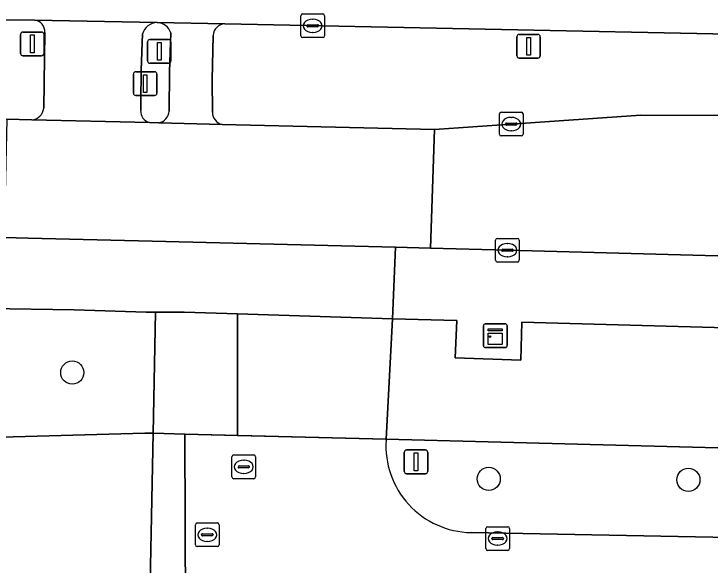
# Model space of a CAD drawing. Extents: x 161477 to 163040, y 383680 to 384871.
# Drawn here: x 162095.12 to 162124.51, y 384802.75 to 384826 of the extents above; entities that cross this region are included whole.
import ezdxf

# ---------------------------------------------------------------- set-up
doc = ezdxf.new("R2010")
doc.units = 0
for name, color, linetype in [('IMGEO_Berm_groen', 7, 'Continuous'), ('IMGEO_Boom', 7, 'Continuous'), ('IMGEO_Fietspad_open', 7, 'Continuous'), ('IMGEO_Groenvoorziening', 7, 'Continuous'), ('IMGEO_Hek', 7, 'Continuous'), ('IMGEO_Kast', 7, 'Continuous'), ('IMGEO_Kolk', 7, 'Continuous'), ('IMGEO_Lichtmast', 7, 'Continuous'), ('IMGEO_Rijbaan_lokaal_open', 7, 'Continuous'), ('IMGEO_Rijbaan_regionaal_gesloten', 7, 'Continuous'), ('IMGEO_Verkeerseiland_open', 7, 'Continuous'), ('IMGEO_Verkeersregelinstallatiepaal', 7, 'Continuous'), ('IMGEO_Voetpad_open', 7, 'Continuous')]:
    doc.layers.add(name, color=color, linetype=linetype)

msp = doc.modelspace()

# ---------------------------------------------------------------- linework, layer by layer
at = {"layer": 'IMGEO_Berm_groen'}
for points in [[(162095.987, 384825.744), (162084.038, 384825.853), (162072.006, 384825.854)], [(162243.803, 384821.264), (162233.677, 384821.817), (162208.539, 384822.866), (162195.274, 384823.312), (162185.034, 384823.661), (162169.584, 384824.142), (162147.984, 384824.687), (162104.021, 384825.581)], [(162096.373, 384822.025), (162096.416, 384825.22)], [(162103.525, 384825.097), (162103.491, 384823.226), (162103.499, 384821.859)], [(162103.901, 384821.344), (162112.876, 384821.126), (162116.113, 384821.359), (162121.584, 384821.734), (162128.293, 384821.719), (162129.491, 384821.667), (162148.957, 384821.124), (162151.202, 384821.044), (162170.498, 384820.486), (162182.996, 384820.139), (162197.486, 384819.716), (162212.004, 384819.296), (162226.278, 384818.901), (162229.283, 384818.819), (162232.519, 384818.731)], [(162092.56, 384821.617), (162094.819, 384821.564), (162095.875, 384821.539)]]:
    msp.add_lwpolyline(points, dxfattribs=at)
for centre, radius, start, end in [((162095.945, 384825.272), 0.474, 353.6965, 84.918), ((162104.027, 384825.079), 0.502, 90.6966, 177.9003), ((162095.84, 384822.073), 0.535, 273.7698, 354.8328), ((162104.017, 384821.849), 0.518, 178.9046, 257.0454)]:
    msp.add_arc(centre, radius, start, end, dxfattribs=at)
at = {"layer": 'IMGEO_Boom'}
for centre in [(162097.579, 384810.877), (162115.16, 384806.39), (162123.59, 384806.35)]:
    msp.add_circle(centre, 0.489, dxfattribs=at)
at = {"layer": 'IMGEO_Fietspad_open'}
for points in [[(162101.162, 384825.639), (162095.987, 384825.744)], [(162096.416, 384825.22), (162096.373, 384822.025)], [(162100.484, 384823.638), (162100.544, 384825.164)], [(162100.467, 384821.938), (162100.47, 384822.281), (162100.484, 384823.638)], [(162095.875, 384821.539), (162100.842, 384821.418)]]:
    msp.add_lwpolyline(points, dxfattribs=at)
for centre, radius, start, end in [((162095.945, 384825.272), 0.474, 353.6965, 84.918), ((162101.18, 384824.976), 0.663, 91.5524, 163.5399), ((162095.84, 384822.073), 0.535, 273.7698, 354.8328), ((162100.987, 384821.918), 0.521, 177.7977, 253.7971)]:
    msp.add_arc(centre, radius, start, end, dxfattribs=at)
at = {"layer": 'IMGEO_Groenvoorziening'}
for points in [[(162101.089, 384813.421), (162100.692, 384813.429), (162097.658, 384813.527), (162094.03, 384813.572), (162093.553, 384808.127), (162100.646, 384808.326), (162100.991, 384808.317)], [(162087.355, 384800.069), (162100.571, 384799.921), (162100.83, 384799.917), (162100.991, 384808.317), (162100.646, 384808.326), (162093.553, 384808.127), (162080.156, 384808.497), (162080.12, 384806.917), (162079.955, 384799.521), (162079.553, 384781.584), (162083.001, 384781.517), (162083.075, 384783.798), (162087.153, 384783.749)]]:
    msp.add_lwpolyline(points, close=True, dxfattribs=at)
for points in [[(162187.947, 384810.548), (162184.881, 384810.621), (162180.491, 384810.727), (162180.521, 384811.197), (162150.581, 384812.069), (162134.346, 384812.508), (162116.56, 384813.001), (162116.517, 384811.393), (162113.743, 384811.498), (162113.808, 384813.069), (162111.103, 384813.142), (162110.828, 384808.062), (162181.39, 384806.23), (162184.782, 384809.049), (162184.701, 384807.777), (162185.867, 384809.721), (162187.91, 384809.636)], [(162184.288, 384804.492), (162183.762, 384804.926), (162183.718, 384805.87), (162184.234, 384805.869), (162184.285, 384807.082), (162184.701, 384807.777), (162184.782, 384809.049), (162181.39, 384806.23), (162110.828, 384808.062), (162110.827, 384808.028)], [(162114.413, 384804.128), (162161.779, 384803.208)]]:
    msp.add_lwpolyline(points, dxfattribs=at)
msp.add_arc((162114.476, 384807.784), 3.657, 176.1791, 269.0171, dxfattribs=at)
at = {"layer": 'IMGEO_Hek'}
for points in [[(162184.782, 384809.049), (162181.39, 384806.23), (162110.828, 384808.062)], [(162100.646, 384808.326), (162093.553, 384808.127)], [(162102.326, 384808.282), (162100.646, 384808.326)], [(162110.828, 384808.062), (162102.326, 384808.282)]]:
    msp.add_lwpolyline(points, dxfattribs=at)
at = {"layer": 'IMGEO_Kast'}
for p, q in [((162115.012, 384812.929), (162115.853, 384812.929)), ((162115.853, 384812.929), (162115.012, 384812.929)), ((162114.937, 384812.004), (162114.937, 384812.845)), ((162114.937, 384812.845), (162114.937, 384812.004)), ((162115.937, 384812.854), (162115.937, 384812.013)), ((162115.937, 384812.013), (162115.937, 384812.854)), ((162115.862, 384811.929), (162115.021, 384811.929)), ((162115.021, 384811.929), (162115.862, 384811.929))]:
    msp.add_line(p, q, dxfattribs=at)
for points in [[(162115.132, 384812.719), (162115.732, 384812.719), (162115.732, 384812.634), (162115.132, 384812.634), (162115.132, 384812.719)], [(162115.132, 384812.544), (162115.732, 384812.544), (162115.732, 384812.055), (162115.132, 384812.055), (162115.132, 384812.544)]]:
    msp.add_lwpolyline(points, dxfattribs=at)
msp.add_circle((162115.216, 384812.393), 0.0377, dxfattribs=at)
for centre, start, end in [((162115.015, 384812.851), 92.4484, 184.2845), ((162115.015, 384812.851), 92.4484, 184.2845), ((162115.859, 384812.851), 2.4484, 94.2845), ((162115.859, 384812.851), 2.4484, 94.2845), ((162115.015, 384812.007), 182.4484, 274.2845), ((162115.015, 384812.007), 182.4484, 274.2845), ((162115.859, 384812.007), 272.4484, 4.2845), ((162115.859, 384812.007), 272.4484, 4.2845)]:
    msp.add_arc(centre, 0.0779, start, end, dxfattribs=at)
at = {"layer": 'IMGEO_Kolk'}
for p, q in [((162107.229, 384825.078), (162107.229, 384825.93)), ((162107.304, 384826.004), (162108.156, 384826.004)), ((162108.23, 384825.93), (162108.23, 384825.078)), ((162107.488, 384825.498), (162107.488, 384825.51)), ((162107.531, 384825.547), (162107.929, 384825.547)), ((162107.717, 384825.784), (162107.742, 384825.784)), ((162107.972, 384825.51), (162107.972, 384825.498)), ((162107.926, 384825.461), (162107.528, 384825.461)), ((162107.74, 384825.224), (162107.715, 384825.224)), ((162108.156, 384825.004), (162107.304, 384825.004)), ((162115.612, 384820.933), (162115.612, 384821.785)), ((162115.687, 384821.859), (162116.539, 384821.859)), ((162116.613, 384821.785), (162116.613, 384820.933)), ((162115.914, 384821.402), (162116.312, 384821.402)), ((162116.1, 384821.639), (162116.125, 384821.639)), ((162115.871, 384821.353), (162115.871, 384821.365)), ((162116.309, 384821.316), (162115.911, 384821.316)), ((162116.355, 384821.365), (162116.355, 384821.353)), ((162116.539, 384820.859), (162115.687, 384820.859)), ((162116.123, 384821.079), (162116.098, 384821.079)), ((162115.45, 384815.611), (162115.45, 384816.463)), ((162115.525, 384816.537), (162116.377, 384816.537)), ((162116.451, 384816.463), (162116.451, 384815.611)), ((162115.938, 384816.317), (162115.963, 384816.317)), ((162115.709, 384816.031), (162115.709, 384816.043)), ((162116.147, 384815.994), (162115.749, 384815.994)), ((162115.752, 384816.08), (162116.15, 384816.08)), ((162116.193, 384816.043), (162116.193, 384816.031)), ((162116.377, 384815.537), (162115.525, 384815.537)), ((162115.961, 384815.757), (162115.936, 384815.757)), ((162104.318, 384806.472), (162104.318, 384807.324)), ((162104.393, 384807.398), (162105.245, 384807.398)), ((162105.319, 384807.324), (162105.319, 384806.472)), ((162104.806, 384807.178), (162104.831, 384807.178)), ((162104.577, 384806.892), (162104.577, 384806.904)), ((162105.015, 384806.855), (162104.617, 384806.855)), ((162104.62, 384806.941), (162105.018, 384806.941)), ((162105.061, 384806.904), (162105.061, 384806.892)), ((162105.245, 384806.398), (162104.393, 384806.398)), ((162104.829, 384806.618), (162104.804, 384806.618)), ((162102.779, 384803.606), (162102.779, 384804.458)), ((162102.854, 384804.532), (162103.706, 384804.532)), ((162103.78, 384804.458), (162103.78, 384803.606)), ((162115.113, 384804.373), (162115.965, 384804.373)), ((162103.081, 384804.075), (162103.479, 384804.075)), ((162103.267, 384804.312), (162103.292, 384804.312)), ((162115.038, 384803.447), (162115.038, 384804.299)), ((162115.526, 384804.153), (162115.551, 384804.153)), ((162116.039, 384804.299), (162116.039, 384803.447)), ((162103.038, 384804.026), (162103.038, 384804.038)), ((162103.476, 384803.989), (162103.078, 384803.989)), ((162103.29, 384803.752), (162103.265, 384803.752)), ((162103.522, 384804.038), (162103.522, 384804.026)), ((162115.297, 384803.867), (162115.297, 384803.879)), ((162115.735, 384803.83), (162115.337, 384803.83)), ((162115.34, 384803.916), (162115.738, 384803.916)), ((162115.781, 384803.879), (162115.781, 384803.867)), ((162103.706, 384803.532), (162102.854, 384803.532)), ((162115.549, 384803.593), (162115.524, 384803.593)), ((162115.965, 384803.373), (162115.113, 384803.373))]:
    msp.add_line(p, q, dxfattribs=at)
for points in [[(162107.229, 384825.078), (162107.229, 384825.93)], [(162107.304, 384826.004), (162108.156, 384826.004)], [(162108.23, 384825.93), (162108.23, 384825.078)], [(162108.156, 384825.004), (162107.304, 384825.004)], [(162115.612, 384820.933), (162115.612, 384821.785)], [(162115.687, 384821.859), (162116.539, 384821.859)], [(162116.613, 384821.785), (162116.613, 384820.933)], [(162116.539, 384820.859), (162115.687, 384820.859)], [(162115.45, 384815.611), (162115.45, 384816.463)], [(162115.525, 384816.537), (162116.377, 384816.537)], [(162116.451, 384816.463), (162116.451, 384815.611)], [(162116.377, 384815.537), (162115.525, 384815.537)], [(162104.318, 384806.472), (162104.318, 384807.324)], [(162104.393, 384807.398), (162105.245, 384807.398)], [(162105.319, 384807.324), (162105.319, 384806.472)], [(162105.245, 384806.398), (162104.393, 384806.398)], [(162102.779, 384803.606), (162102.779, 384804.458)], [(162102.854, 384804.532), (162103.706, 384804.532)], [(162103.78, 384804.458), (162103.78, 384803.606)], [(162115.113, 384804.373), (162115.965, 384804.373)], [(162115.038, 384803.447), (162115.038, 384804.299)], [(162116.039, 384804.299), (162116.039, 384803.447)], [(162103.706, 384803.532), (162102.854, 384803.532)], [(162115.965, 384803.373), (162115.113, 384803.373)]]:
    msp.add_lwpolyline(points, dxfattribs=at)
for centre, radius, start, end in [((162107.306, 384825.928), 0.0765, 91.552, 178.448), ((162107.306, 384825.928), 0.0765, 91.552, 178.448), ((162108.154, 384825.928), 0.0765, 1.552, 88.448), ((162108.154, 384825.928), 0.0765, 1.552, 88.448), ((162107.528, 384825.507), 0.0403, 85.8775, 175.7526), ((162107.525, 384825.497), 0.0366, 178.938, 274.7102), ((162107.929, 384825.504), 0.043, 264.8664, 352.4533), ((162107.933, 384825.509), 0.0386, 1.7309, 96.639), ((162107.306, 384825.08), 0.0765, 181.552, 268.448), ((162107.306, 384825.08), 0.0765, 181.552, 268.448), ((162108.154, 384825.08), 0.0765, 271.552, 358.448), ((162108.154, 384825.08), 0.0765, 271.552, 358.448), ((162115.689, 384821.783), 0.0765, 91.552, 178.448), ((162115.689, 384821.783), 0.0765, 91.552, 178.448), ((162116.537, 384821.783), 0.0765, 1.552, 88.448), ((162116.537, 384821.783), 0.0765, 1.552, 88.448), ((162115.911, 384821.362), 0.0403, 85.8775, 175.7526), ((162116.316, 384821.364), 0.0386, 1.7309, 96.639), ((162115.908, 384821.352), 0.0366, 178.938, 274.7102), ((162116.312, 384821.359), 0.043, 264.8664, 352.4533), ((162115.689, 384820.935), 0.0765, 181.552, 268.448), ((162115.689, 384820.935), 0.0765, 181.552, 268.448), ((162116.537, 384820.935), 0.0765, 271.552, 358.448), ((162116.537, 384820.935), 0.0765, 271.552, 358.448), ((162115.527, 384816.461), 0.0765, 91.552, 178.448), ((162115.527, 384816.461), 0.0765, 91.552, 178.448), ((162116.375, 384816.461), 0.0765, 1.552, 88.448), ((162116.375, 384816.461), 0.0765, 1.552, 88.448), ((162115.749, 384816.04), 0.0403, 85.8775, 175.7526), ((162115.746, 384816.03), 0.0366, 178.938, 274.7102), ((162116.15, 384816.037), 0.043, 264.8664, 352.4533), ((162116.154, 384816.042), 0.0386, 1.7309, 96.639), ((162115.527, 384815.613), 0.0765, 181.552, 268.448), ((162115.527, 384815.613), 0.0765, 181.552, 268.448), ((162116.375, 384815.613), 0.0765, 271.552, 358.448), ((162116.375, 384815.613), 0.0765, 271.552, 358.448), ((162104.395, 384807.322), 0.0765, 91.552, 178.448), ((162104.395, 384807.322), 0.0765, 91.552, 178.448), ((162105.243, 384807.322), 0.0765, 1.552, 88.448), ((162105.243, 384807.322), 0.0765, 1.552, 88.448), ((162104.617, 384806.901), 0.0403, 85.8775, 175.7526), ((162104.614, 384806.891), 0.0366, 178.938, 274.7102), ((162105.018, 384806.898), 0.043, 264.8664, 352.4533), ((162105.022, 384806.903), 0.0386, 1.7309, 96.639), ((162104.395, 384806.474), 0.0765, 181.552, 268.448), ((162104.395, 384806.474), 0.0765, 181.552, 268.448), ((162105.243, 384806.474), 0.0765, 271.552, 358.448), ((162105.243, 384806.474), 0.0765, 271.552, 358.448), ((162102.856, 384804.456), 0.0765, 91.552, 178.448), ((162102.856, 384804.456), 0.0765, 91.552, 178.448), ((162103.704, 384804.456), 0.0765, 1.552, 88.448), ((162103.704, 384804.456), 0.0765, 1.552, 88.448), ((162115.115, 384804.297), 0.0765, 91.552, 178.448), ((162115.115, 384804.297), 0.0765, 91.552, 178.448), ((162115.963, 384804.297), 0.0765, 1.552, 88.448), ((162115.963, 384804.297), 0.0765, 1.552, 88.448), ((162103.078, 384804.035), 0.0403, 85.8775, 175.7526), ((162103.483, 384804.037), 0.0386, 1.7309, 96.639), ((162103.075, 384804.025), 0.0366, 178.938, 274.7102), ((162103.479, 384804.032), 0.043, 264.8664, 352.4533), ((162115.337, 384803.876), 0.0403, 85.8775, 175.7526), ((162115.334, 384803.866), 0.0366, 178.938, 274.7102), ((162115.738, 384803.873), 0.043, 264.8664, 352.4533), ((162115.742, 384803.878), 0.0386, 1.7309, 96.639), ((162102.856, 384803.608), 0.0765, 181.552, 268.448), ((162102.856, 384803.608), 0.0765, 181.552, 268.448), ((162103.704, 384803.608), 0.0765, 271.552, 358.448), ((162103.704, 384803.608), 0.0765, 271.552, 358.448), ((162115.115, 384803.449), 0.0765, 181.552, 268.448), ((162115.115, 384803.449), 0.0765, 181.552, 268.448), ((162115.963, 384803.449), 0.0765, 271.552, 358.448), ((162115.963, 384803.449), 0.0765, 271.552, 358.448)]:
    msp.add_arc(centre, radius, start, end, dxfattribs=at)
for centre, major_axis, ratio, start_param, end_param in [((162107.716, 384825.504), (-0.387, 0.002), 0.722429, 4.712389, 7.853982), ((162107.741, 384825.504), (-0.39, 0.002), 0.717154, 1.570796, 4.712389), ((162116.099, 384821.359), (-0.387, 0.002), 0.722429, 4.712389, 7.853982), ((162116.124, 384821.359), (-0.39, 0.002), 0.717154, 1.570796, 4.712389), ((162115.937, 384816.037), (-0.387, 0.002), 0.722429, 4.712389, 7.853982), ((162115.962, 384816.037), (-0.39, 0.002), 0.717154, 1.570796, 4.712389), ((162104.805, 384806.898), (-0.387, 0.002), 0.722429, 4.712389, 7.853982), ((162104.83, 384806.898), (-0.39, 0.002), 0.717154, 1.570796, 4.712389), ((162103.266, 384804.032), (-0.387, 0.002), 0.722429, 4.712389, 7.853982), ((162103.291, 384804.032), (-0.39, 0.002), 0.717154, 1.570796, 4.712389), ((162115.525, 384803.873), (-0.387, 0.002), 0.722429, 4.712389, 7.853982), ((162115.55, 384803.873), (-0.39, 0.002), 0.717154, 1.570796, 4.712389)]:
    msp.add_ellipse(centre, major_axis=major_axis, ratio=ratio, start_param=start_param, end_param=end_param, dxfattribs=at)
at = {"layer": 'IMGEO_Lichtmast'}
for p, q in [((162116.348, 384824.241), (162116.348, 384825.041)), ((162116.348, 384825.041), (162116.348, 384824.241)), ((162116.448, 384825.141), (162117.238, 384825.141)), ((162117.238, 384825.141), (162116.448, 384825.141)), ((162117.338, 384825.041), (162117.338, 384824.241)), ((162117.338, 384824.241), (162117.338, 384825.041)), ((162117.238, 384824.141), (162116.448, 384824.141)), ((162116.448, 384824.141), (162117.238, 384824.141)), ((162111.695, 384807.61), (162112.485, 384807.61)), ((162112.485, 384807.61), (162111.695, 384807.61)), ((162111.595, 384806.71), (162111.595, 384807.51)), ((162111.595, 384807.51), (162111.595, 384806.71)), ((162112.585, 384807.51), (162112.585, 384806.71)), ((162112.585, 384806.71), (162112.585, 384807.51)), ((162112.485, 384806.61), (162111.695, 384806.61)), ((162111.695, 384806.61), (162112.485, 384806.61))]:
    msp.add_line(p, q, dxfattribs=at)
for points in [[(162116.768, 384825.016), (162116.918, 384825.016), (162116.918, 384824.266), (162116.768, 384824.266), (162116.768, 384825.016)], [(162112.015, 384807.485), (162112.165, 384807.485), (162112.165, 384806.735), (162112.015, 384806.735), (162112.015, 384807.485)]]:
    msp.add_lwpolyline(points, dxfattribs=at)
for centre, start, end in [((162116.448, 384825.041), 90, 180), ((162116.448, 384825.041), 90, 180), ((162117.238, 384825.041), 0, 90), ((162117.238, 384825.041), 360, 90), ((162116.448, 384824.241), 180, 270), ((162116.448, 384824.241), 180, 270), ((162117.238, 384824.241), 270, 0), ((162117.238, 384824.241), 270, 0), ((162111.695, 384807.51), 90, 180), ((162111.695, 384807.51), 90, 180), ((162112.485, 384807.51), 0, 90), ((162112.485, 384807.51), 360, 90), ((162111.695, 384806.71), 180, 270), ((162111.695, 384806.71), 180, 270), ((162112.485, 384806.71), 270, 0), ((162112.485, 384806.71), 270, 0)]:
    msp.add_arc(centre, 0.1, start, end, dxfattribs=at)
at = {"layer": 'IMGEO_Rijbaan_lokaal_open'}
for points in [[(162197.486, 384819.716), (162182.996, 384820.139), (162170.498, 384820.486), (162151.202, 384821.044), (162148.957, 384821.124), (162129.491, 384821.667), (162128.293, 384821.719), (162121.584, 384821.734), (162116.113, 384821.359), (162112.876, 384821.126), (162112.701, 384816.129), (162115.951, 384816.037), (162127.443, 384815.725), (162148.581, 384815.129), (162150.822, 384815.079), (162171.14, 384814.483), (162182.635, 384814.145), (162197.131, 384813.739)], [(162110.827, 384808.028), (162110.828, 384808.062), (162104.55, 384808.224), (162102.326, 384808.282), (162102.361, 384800.808)], [(162161.779, 384803.208), (162114.413, 384804.128)]]:
    msp.add_lwpolyline(points, dxfattribs=at)
for points in [[(162112.876, 384821.126), (162103.901, 384821.344), (162101.228, 384821.409), (162100.842, 384821.418), (162095.875, 384821.539), (162094.819, 384821.564), (162094.71, 384816.571), (162095.713, 384816.547), (162100.952, 384816.418), (162111.22, 384816.165), (162112.701, 384816.129)], [(162104.55, 384813.356), (162102.303, 384813.429), (162101.089, 384813.421), (162100.991, 384808.317), (162102.326, 384808.282), (162104.55, 384808.224)]]:
    msp.add_lwpolyline(points, close=True, dxfattribs=at)
msp.add_arc((162114.476, 384807.784), 3.657, 176.1791, 269.0171, dxfattribs=at)
at = {"layer": 'IMGEO_Rijbaan_regionaal_gesloten'}
msp.add_lwpolyline([(162072.006, 384825.854), (162084.038, 384825.853), (162095.987, 384825.744), (162101.162, 384825.639), (162104.021, 384825.581), (162147.984, 384824.687), (162169.584, 384824.142), (162185.034, 384823.661), (162195.274, 384823.312), (162208.539, 384822.866), (162233.677, 384821.817), (162243.803, 384821.264)], dxfattribs=at)
at = {"layer": 'IMGEO_Verkeerseiland_open'}
for points in [[(162101.67, 384821.909), (162101.688, 384823.56), (162101.743, 384825.205)], [(162100.544, 384825.164), (162100.484, 384823.638), (162100.47, 384822.281), (162100.467, 384821.938)], [(162100.842, 384821.418), (162101.228, 384821.409)]]:
    msp.add_lwpolyline(points, dxfattribs=at)
for centre, radius, start, end in [((162101.18, 384824.976), 0.663, 91.5524, 163.5399), ((162101.144, 384825.009), 0.63, 18.1335, 88.3479), ((162100.987, 384821.918), 0.521, 177.7977, 253.7971), ((162101.128, 384821.943), 0.543, 280.5903, 356.4563)]:
    msp.add_arc(centre, radius, start, end, dxfattribs=at)
at = {"layer": 'IMGEO_Verkeersregelinstallatiepaal'}
for p, q in [((162095.496, 384825.241), (162096.286, 384825.241)), ((162096.286, 384825.241), (162095.496, 384825.241)), ((162095.396, 384824.341), (162095.396, 384825.141)), ((162095.396, 384825.141), (162095.396, 384824.341)), ((162096.386, 384825.141), (162096.386, 384824.341)), ((162096.386, 384824.341), (162096.386, 384825.141)), ((162100.857, 384824.924), (162101.647, 384824.924)), ((162101.647, 384824.924), (162100.857, 384824.924)), ((162100.757, 384824.024), (162100.757, 384824.824)), ((162100.757, 384824.824), (162100.757, 384824.024)), ((162101.747, 384824.824), (162101.747, 384824.024)), ((162101.747, 384824.024), (162101.747, 384824.824)), ((162096.286, 384824.241), (162095.496, 384824.241)), ((162095.496, 384824.241), (162096.286, 384824.241)), ((162101.647, 384823.924), (162100.857, 384823.924)), ((162100.857, 384823.924), (162101.647, 384823.924)), ((162100.16, 384822.663), (162100.16, 384823.463)), ((162100.16, 384823.463), (162100.16, 384822.663)), ((162100.26, 384823.563), (162101.05, 384823.563)), ((162101.05, 384823.563), (162100.26, 384823.563)), ((162101.15, 384823.463), (162101.15, 384822.663)), ((162101.15, 384822.663), (162101.15, 384823.463)), ((162101.05, 384822.563), (162100.26, 384822.563)), ((162100.26, 384822.563), (162101.05, 384822.563))]:
    msp.add_line(p, q, dxfattribs=at)
for points in [[(162095.816, 384825.116), (162095.966, 384825.116), (162095.966, 384824.366), (162095.816, 384824.366), (162095.816, 384825.116)], [(162101.177, 384824.799), (162101.327, 384824.799), (162101.327, 384824.049), (162101.177, 384824.049), (162101.177, 384824.799)], [(162100.58, 384823.438), (162100.73, 384823.438), (162100.73, 384822.688), (162100.58, 384822.688), (162100.58, 384823.438)]]:
    msp.add_lwpolyline(points, dxfattribs=at)
for centre, start, end in [((162095.496, 384825.141), 90, 180), ((162095.496, 384825.141), 90, 180), ((162096.286, 384825.141), 0, 90), ((162096.286, 384825.141), 360, 90), ((162100.857, 384824.824), 90, 180), ((162100.857, 384824.824), 90, 180), ((162101.647, 384824.824), 0, 90), ((162101.647, 384824.824), 360, 90), ((162095.496, 384824.341), 180, 270), ((162095.496, 384824.341), 180, 270), ((162096.286, 384824.341), 270, 0), ((162096.286, 384824.341), 270, 0), ((162100.857, 384824.024), 180, 270), ((162100.857, 384824.024), 180, 270), ((162101.647, 384824.024), 270, 0), ((162101.647, 384824.024), 270, 0), ((162100.26, 384823.463), 90, 180), ((162100.26, 384823.463), 90, 180), ((162101.05, 384823.463), 0, 90), ((162101.05, 384823.463), 360, 90), ((162100.26, 384822.663), 180, 270), ((162100.26, 384822.663), 180, 270), ((162101.05, 384822.663), 270, 0), ((162101.05, 384822.663), 270, 0)]:
    msp.add_arc(centre, 0.1, start, end, dxfattribs=at)
at = {"layer": 'IMGEO_Voetpad_open'}
for points in [[(162104.021, 384825.581), (162101.162, 384825.639)], [(162101.743, 384825.205), (162101.688, 384823.56), (162101.67, 384821.909)], [(162103.499, 384821.859), (162103.491, 384823.226), (162103.525, 384825.097)], [(162101.228, 384821.409), (162103.901, 384821.344)], [(162111.22, 384816.165), (162100.952, 384816.418), (162095.713, 384816.547), (162094.71, 384816.571), (162085.864, 384816.762)], [(162093.739, 384813.576), (162094.03, 384813.572), (162097.658, 384813.527), (162100.692, 384813.429), (162101.089, 384813.421), (162102.303, 384813.429), (162104.55, 384813.356), (162111.103, 384813.142), (162111.22, 384816.165)], [(162212.027, 384813.304), (162210.615, 384813.336), (162197.131, 384813.739), (162182.635, 384814.145), (162171.14, 384814.483), (162150.822, 384815.079), (162148.581, 384815.129), (162127.443, 384815.725), (162115.951, 384816.037), (162112.701, 384816.129), (162111.22, 384816.165), (162111.103, 384813.142), (162113.808, 384813.069), (162113.743, 384811.498), (162116.517, 384811.393), (162116.56, 384813.001), (162134.346, 384812.508), (162150.581, 384812.069), (162180.521, 384811.197), (162198.425, 384810.675), (162214.614, 384810.178)], [(162102.361, 384800.808), (162102.326, 384808.282), (162100.991, 384808.317), (162100.83, 384799.917), (162100.571, 384799.921), (162087.355, 384800.069), (162087.153, 384783.749), (162083.075, 384783.798), (162083.001, 384781.517), (162087.124, 384781.438), (162088.296, 384781.415), (162088.429, 384788.32), (162093.116, 384788.23), (162093.258, 384795.545), (162117.149, 384795.08), (162117.155, 384796.236)]]:
    msp.add_lwpolyline(points, dxfattribs=at)
msp.add_lwpolyline([(162111.103, 384813.142), (162104.55, 384813.356), (162104.55, 384808.224), (162110.828, 384808.062)], close=True, dxfattribs=at)
for centre, radius, start, end in [((162101.144, 384825.009), 0.63, 18.1335, 88.3479), ((162104.027, 384825.079), 0.502, 90.6966, 177.9003), ((162101.128, 384821.943), 0.543, 280.5903, 356.4563), ((162104.017, 384821.849), 0.518, 178.9046, 257.0454)]:
    msp.add_arc(centre, radius, start, end, dxfattribs=at)

doc.saveas('drawing.dxf')
